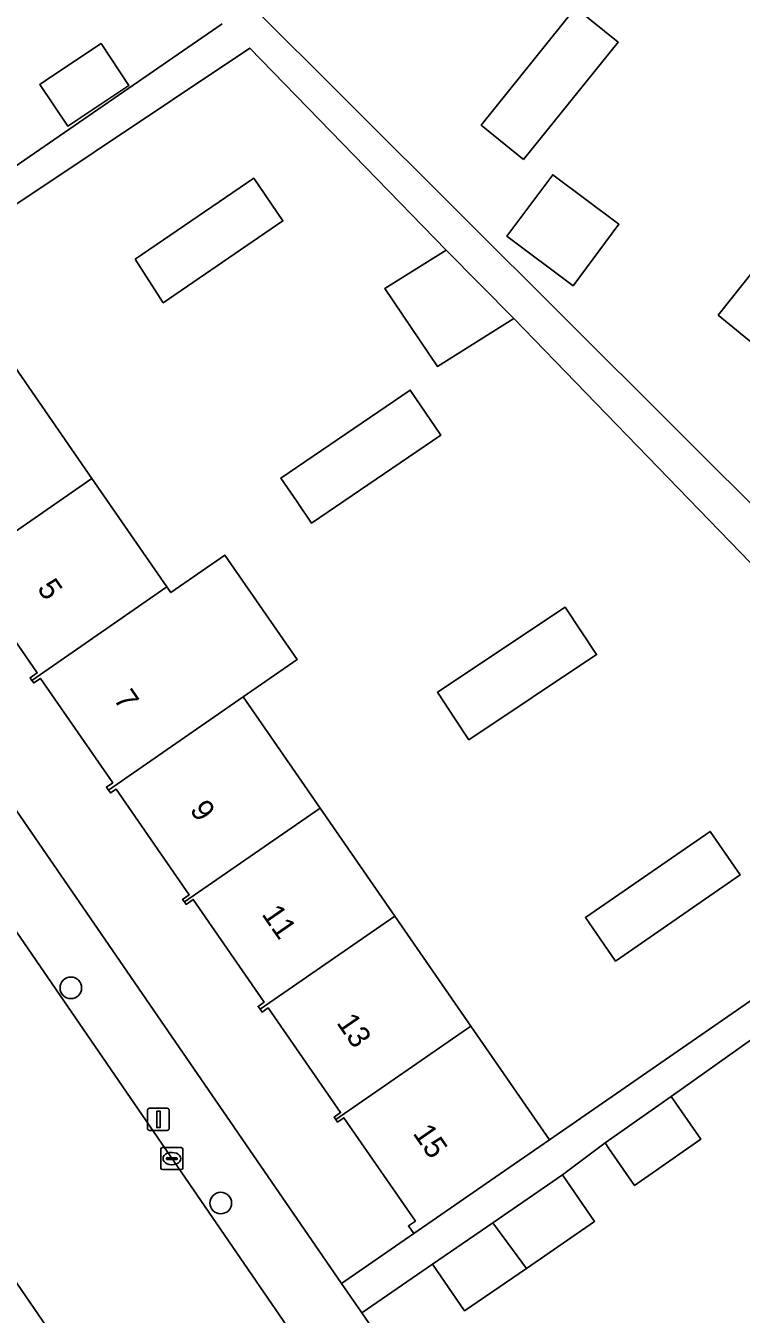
# Model space of a CAD drawing. Extents: x 157445 to 158888, y 383061 to 384688.
# Drawn here: x 158541.1 to 158573.5, y 383924.5 to 383982.9 of the extents above; entities that cross this region are included whole.
import ezdxf

# ---------------------------------------------------------------- set-up
doc = ezdxf.new("R2010")
doc.units = 0
for name, color, linetype in [('IMGEO_Boom', 7, 'Continuous'), ('IMGEO_Erf', 7, 'Continuous'), ('IMGEO_Kolk', 7, 'Continuous'), ('IMGEO_Lichtmast', 7, 'Continuous'), ('IMGEO_Pand', 7, 'Continuous'), ('IMGEO_Pand_nummerreeks', 7, 'Continuous'), ('IMGEO_Rijbaan_lokaal_open', 7, 'Continuous'), ('IMGEO_Voetpad_open', 7, 'Continuous')]:
    doc.layers.add(name, color=color, linetype=linetype)

msp = doc.modelspace()

# ---------------------------------------------------------------- linework, layer by layer
at = {"layer": 'IMGEO_Boom'}
for centre in [(158543.113, 383939.253), (158549.907, 383929.5)]:
    msp.add_circle(centre, 0.489, dxfattribs=at)
at = {"layer": 'IMGEO_Erf'}
for points in [[(158571.068, 383988.116), (158565.709, 383992.296), (158560.202, 383996.59), (158555.83, 384000), (158554.639, 384000.928), (158549.295, 384005.096), (158549.492, 384005.349), (158549.406, 384005.416), (158544.757, 384009.046), (158544.217, 384009.468), (158540.708, 384012.208), (158538.773, 384010.359), (158531.476, 384003.531), (158585.04, 383950.138), (158598.173, 383966.979), (158592.628, 383971.303), (158587.215, 383975.525), (158581.818, 383979.733), (158576.454, 383983.916)], [(158563.631, 383976.798), (158561.703, 383978.355), (158565.991, 383983.666), (158567.92, 383982.109)], [(158542.195, 383980.527), (158544.48, 383982.054), (158545.747, 383980.155), (158542.976, 383978.304), (158541.709, 383980.203)], [(158563.196, 383969.585), (158559.728, 383967.423), (158557.341, 383970.951), (158560.123, 383972.686), (158551.224, 383981.851), (158537.094, 383972.414), (158540.597, 383967.351), (158544.068, 383962.336), (158547.468, 383957.423), (158547.646, 383957.166), (158550.094, 383958.859), (158553.365, 383954.13), (158550.918, 383952.437), (158554.405, 383947.398), (158557.79, 383942.506), (158561.243, 383937.516), (158564.805, 383932.369), (158579.105, 383942.267), (158583.698, 383948.407)], [(158567.955, 383973.861), (158565.872, 383971.078), (158562.872, 383973.323), (158564.955, 383976.106)], [(158546.022, 383972.274), (158551.4, 383975.952), (158552.725, 383974.015), (158547.299, 383970.305)], [(158573.785, 383968.659), (158572.457, 383969.746), (158576.803, 383975.219), (158578.658, 383973.746), (158574.29, 383968.245)], [(158553.363, 383961.285), (158552.633, 383962.357), (158558.491, 383966.35), (158559.883, 383964.308), (158554.024, 383960.314)], [(158560.533, 383951.435), (158559.723, 383952.65), (158565.509, 383956.507), (158566.941, 383954.359), (158561.155, 383950.502)], [(158567.263, 383941.234), (158566.43, 383942.439), (158572.081, 383946.344), (158573.445, 383944.372), (158567.794, 383940.466)]]:
    msp.add_lwpolyline(points, close=True, dxfattribs=at)
for points in [[(158515.595, 383983.802), (158516.713, 383982.157), (158516.895, 383981.809), (158526.988, 383967.135), (158538.533, 383975.076), (158546.61, 383980.631), (158549.972, 383982.944)], [(158527.765, 383966.005), (158555.385, 383925.849), (158558.656, 383928.113), (158558.413, 383928.464), (158558.727, 383928.682), (158555.485, 383933.366), (158555.201, 383933.17), (158555.123, 383933.283), (158555.044, 383933.396), (158555.339, 383933.6), (158552.055, 383938.345), (158551.778, 383938.153), (158551.687, 383938.284), (158551.597, 383938.414), (158551.878, 383938.609), (158548.659, 383943.261), (158548.335, 383943.036), (158548.258, 383943.148), (158548.179, 383943.262), (158548.48, 383943.471), (158545.164, 383948.263), (158544.908, 383948.086), (158544.817, 383948.217), (158544.724, 383948.351), (158545.008, 383948.547), (158541.731, 383953.282), (158541.428, 383953.073), (158541.347, 383953.189), (158541.266, 383953.306), (158541.585, 383953.527), (158538.346, 383958.208)], [(158574.493, 383937.291), (158570.319, 383934.329), (158571.66, 383932.392), (158568.664, 383930.295), (158567.502, 383931.974), (158567.324, 383932.232), (158565.392, 383930.786), (158566.851, 383928.668), (158563.764, 383926.541), (158560.959, 383924.609), (158559.5, 383926.727), (158556.298, 383924.522), (158571.667, 383902.177)]]:
    msp.add_lwpolyline(points, dxfattribs=at)
at = {"layer": 'IMGEO_Kolk'}
for p, q in [((158547.19, 383931.088), (158547.19, 383931.94)), ((158547.265, 383932.014), (158548.117, 383932.014)), ((158547.678, 383931.794), (158547.703, 383931.794)), ((158548.191, 383931.94), (158548.191, 383931.088)), ((158547.449, 383931.508), (158547.449, 383931.52)), ((158547.887, 383931.471), (158547.489, 383931.471)), ((158547.492, 383931.557), (158547.89, 383931.557)), ((158547.701, 383931.234), (158547.676, 383931.234)), ((158547.933, 383931.52), (158547.933, 383931.508)), ((158548.117, 383931.014), (158547.265, 383931.014))]:
    msp.add_line(p, q, dxfattribs=at)
for points in [[(158547.19, 383931.088), (158547.19, 383931.94)], [(158547.265, 383932.014), (158548.117, 383932.014)], [(158548.191, 383931.94), (158548.191, 383931.088)], [(158548.117, 383931.014), (158547.265, 383931.014)]]:
    msp.add_lwpolyline(points, dxfattribs=at)
for centre, radius, start, end in [((158547.267, 383931.938), 0.0765, 91.55205, 178.44795), ((158547.267, 383931.938), 0.0765, 91.55205, 178.44795), ((158548.115, 383931.938), 0.0765, 1.55205, 88.44795), ((158548.115, 383931.938), 0.0765, 1.55205, 88.44795), ((158547.267, 383931.09), 0.0765, 181.55205, 268.44795), ((158547.267, 383931.09), 0.0765, 181.55205, 268.44795), ((158547.489, 383931.517), 0.0403, 85.87752, 175.75265), ((158547.486, 383931.507), 0.0366, 178.93798, 274.71019), ((158547.89, 383931.514), 0.043, 264.86636, 352.45326), ((158547.894, 383931.519), 0.0386, 1.73085, 96.63898), ((158548.115, 383931.09), 0.0765, 271.55205, 358.44795), ((158548.115, 383931.09), 0.0765, 271.55205, 358.44795)]:
    msp.add_arc(centre, radius, start, end, dxfattribs=at)
for centre, major_axis, ratio, start_param, end_param in [((158547.677, 383931.514), (-0.387, 0.002), 0.722429, 4.712389, 7.853982), ((158547.702, 383931.514), (-0.39, 0.002), 0.717154, 1.570796, 4.712389)]:
    msp.add_ellipse(centre, major_axis=major_axis, ratio=ratio, start_param=start_param, end_param=end_param, dxfattribs=at)
at = {"layer": 'IMGEO_Lichtmast'}
for p, q in [((158546.584, 383932.895), (158546.584, 383933.695)), ((158546.584, 383933.695), (158546.584, 383932.895)), ((158546.684, 383933.795), (158547.474, 383933.795)), ((158547.474, 383933.795), (158546.684, 383933.795)), ((158547.574, 383933.695), (158547.574, 383932.895)), ((158547.574, 383932.895), (158547.574, 383933.695)), ((158547.474, 383932.795), (158546.684, 383932.795)), ((158546.684, 383932.795), (158547.474, 383932.795))]:
    msp.add_line(p, q, dxfattribs=at)
msp.add_lwpolyline([(158547.004, 383933.67), (158547.154, 383933.67), (158547.154, 383932.92), (158547.004, 383932.92), (158547.004, 383933.67)], dxfattribs=at)
for centre, start, end in [((158546.684, 383933.695), 90, 180), ((158546.684, 383933.695), 90, 180), ((158547.474, 383933.695), 0, 90), ((158547.474, 383933.695), 360, 90), ((158546.684, 383932.895), 180, 270), ((158546.684, 383932.895), 180, 270), ((158547.474, 383932.895), 270, 0), ((158547.474, 383932.895), 270, 0)]:
    msp.add_arc(centre, 0.1, start, end, dxfattribs=at)
at = {"layer": 'IMGEO_Pand'}
for points in [[(158563.631, 383976.798), (158567.92, 383982.109), (158565.991, 383983.666), (158561.703, 383978.355)], [(158542.195, 383980.527), (158541.709, 383980.203), (158542.976, 383978.304), (158545.747, 383980.155), (158544.48, 383982.054)], [(158562.872, 383973.323), (158565.872, 383971.078), (158567.955, 383973.861), (158564.955, 383976.106)], [(158546.022, 383972.274), (158547.299, 383970.305), (158552.725, 383974.015), (158551.4, 383975.952)], [(158573.785, 383968.659), (158574.29, 383968.245), (158578.658, 383973.746), (158576.803, 383975.219), (158572.457, 383969.746)], [(158563.196, 383969.585), (158560.123, 383972.686), (158557.341, 383970.951), (158559.728, 383967.423)], [(158537.972, 383958.12), (158544.068, 383962.336), (158540.597, 383967.351), (158534.509, 383963.141), (158534.592, 383963.02), (158534.883, 383963.221), (158538.19, 383958.441), (158537.893, 383958.235)], [(158553.363, 383961.285), (158554.024, 383960.314), (158559.883, 383964.308), (158558.491, 383966.35), (158552.633, 383962.357)], [(158541.347, 383953.189), (158547.468, 383957.423), (158544.068, 383962.336), (158537.972, 383958.12), (158538.052, 383958.005), (158538.346, 383958.208), (158541.585, 383953.527), (158541.266, 383953.306)], [(158550.918, 383952.437), (158553.365, 383954.13), (158550.094, 383958.859), (158547.646, 383957.166), (158547.468, 383957.423), (158541.347, 383953.189), (158541.428, 383953.073), (158541.731, 383953.282), (158545.008, 383948.547), (158544.724, 383948.351), (158544.817, 383948.217)], [(158560.533, 383951.435), (158561.155, 383950.502), (158566.941, 383954.359), (158565.509, 383956.507), (158559.723, 383952.65)], [(158548.258, 383943.148), (158554.405, 383947.398), (158550.918, 383952.437), (158544.817, 383948.217), (158544.908, 383948.086), (158545.164, 383948.263), (158548.48, 383943.471), (158548.179, 383943.262)], [(158551.687, 383938.284), (158557.79, 383942.506), (158554.405, 383947.398), (158548.258, 383943.148), (158548.335, 383943.036), (158548.659, 383943.261), (158551.878, 383938.609), (158551.597, 383938.414)], [(158567.263, 383941.234), (158567.794, 383940.466), (158573.445, 383944.372), (158572.081, 383946.344), (158566.43, 383942.439)], [(158551.687, 383938.284), (158551.778, 383938.153), (158552.055, 383938.345), (158555.339, 383933.6), (158555.044, 383933.396), (158555.123, 383933.283), (158561.243, 383937.516), (158557.79, 383942.506)], [(158555.123, 383933.283), (158555.201, 383933.17), (158555.485, 383933.366), (158558.727, 383928.682), (158558.413, 383928.464), (158558.656, 383928.113), (158562.768, 383930.959), (158564.805, 383932.369), (158561.243, 383937.516)], [(158570.319, 383934.329), (158567.324, 383932.232), (158567.502, 383931.974), (158568.664, 383930.295), (158571.66, 383932.392)], [(158562.231, 383928.608), (158563.764, 383926.541), (158566.851, 383928.668), (158565.392, 383930.786)], [(158562.231, 383928.608), (158559.5, 383926.727), (158560.959, 383924.609), (158563.764, 383926.541)]]:
    msp.add_lwpolyline(points, close=True, dxfattribs=at)
at = {"layer": 'IMGEO_Rijbaan_lokaal_open'}
msp.add_lwpolyline([(158507.98, 383973.523), (158509.248, 383971.729), (158534.214, 383935.271), (158558.556, 383899.748), (158563.261, 383892.897), (158570.716, 383897.996), (158570.584, 383898.157), (158567.019, 383903.327), (158563.43, 383908.58), (158539.744, 383943.091), (158518.301, 383974.414), (158516.17, 383977.528), (158514.896, 383979.345), (158513.923, 383980.739), (158507.922, 383976.582)], dxfattribs=at)
at = {"layer": 'IMGEO_Voetpad_open'}
for points in [[(158585.04, 383950.138), (158531.476, 384003.531)], [(158556.298, 383924.522), (158555.385, 383925.849), (158527.765, 383966.005), (158526.988, 383967.135), (158516.895, 383981.809), (158516.713, 383982.157), (158515.595, 383983.802)], [(158549.972, 383982.944), (158546.61, 383980.631), (158538.533, 383975.076), (158526.988, 383967.135), (158527.765, 383966.005), (158530.992, 383968.239), (158535.104, 383971.085), (158537.094, 383972.414), (158551.224, 383981.851), (158560.123, 383972.686), (158563.196, 383969.585), (158583.698, 383948.407)], [(158513.324, 383981.597), (158513.923, 383980.739), (158514.896, 383979.345), (158516.17, 383977.528), (158516.582, 383977.81), (158518.713, 383974.696), (158518.301, 383974.414), (158539.744, 383943.091), (158563.43, 383908.58), (158567.019, 383903.327), (158570.584, 383898.157), (158570.716, 383897.996), (158571.828, 383896.388), (158572.103, 383896.003), (158572.412, 383895.644), (158572.752, 383895.314), (158573.12, 383895.015), (158573.513, 383894.751)], [(158563.261, 383892.897), (158558.556, 383899.748), (158534.214, 383935.271), (158509.248, 383971.729), (158507.98, 383973.523)], [(158579.105, 383942.267), (158564.805, 383932.369), (158562.768, 383930.959), (158558.656, 383928.113), (158555.385, 383925.849), (158556.298, 383924.522), (158559.5, 383926.727), (158562.231, 383928.608), (158565.392, 383930.786), (158567.324, 383932.232), (158570.319, 383934.329), (158574.493, 383937.291)], [(158576.966, 383897.059), (158571.667, 383902.177), (158556.298, 383924.522)]]:
    msp.add_lwpolyline(points, dxfattribs=at)

# ---------------------------------------------------------------- texts
at = {"layer": 'IMGEO_Pand_nummerreeks'}
for s, rotation, p in [('5', 304.58348, (158541.556, 383957.357)), ('7', 304.58352, (158545.014, 383952.341)), ('9', 304.58348, (158548.472, 383947.325)), ('11', 304.58348, (158551.734, 383942.594)), ('13', 304.58348, (158555.127, 383937.672)), ('15', 304.58348, (158558.585, 383932.656))]:
    msp.add_text(s, height=1, rotation=rotation, dxfattribs=at).set_placement(p)

doc.saveas('drawing.dxf')
